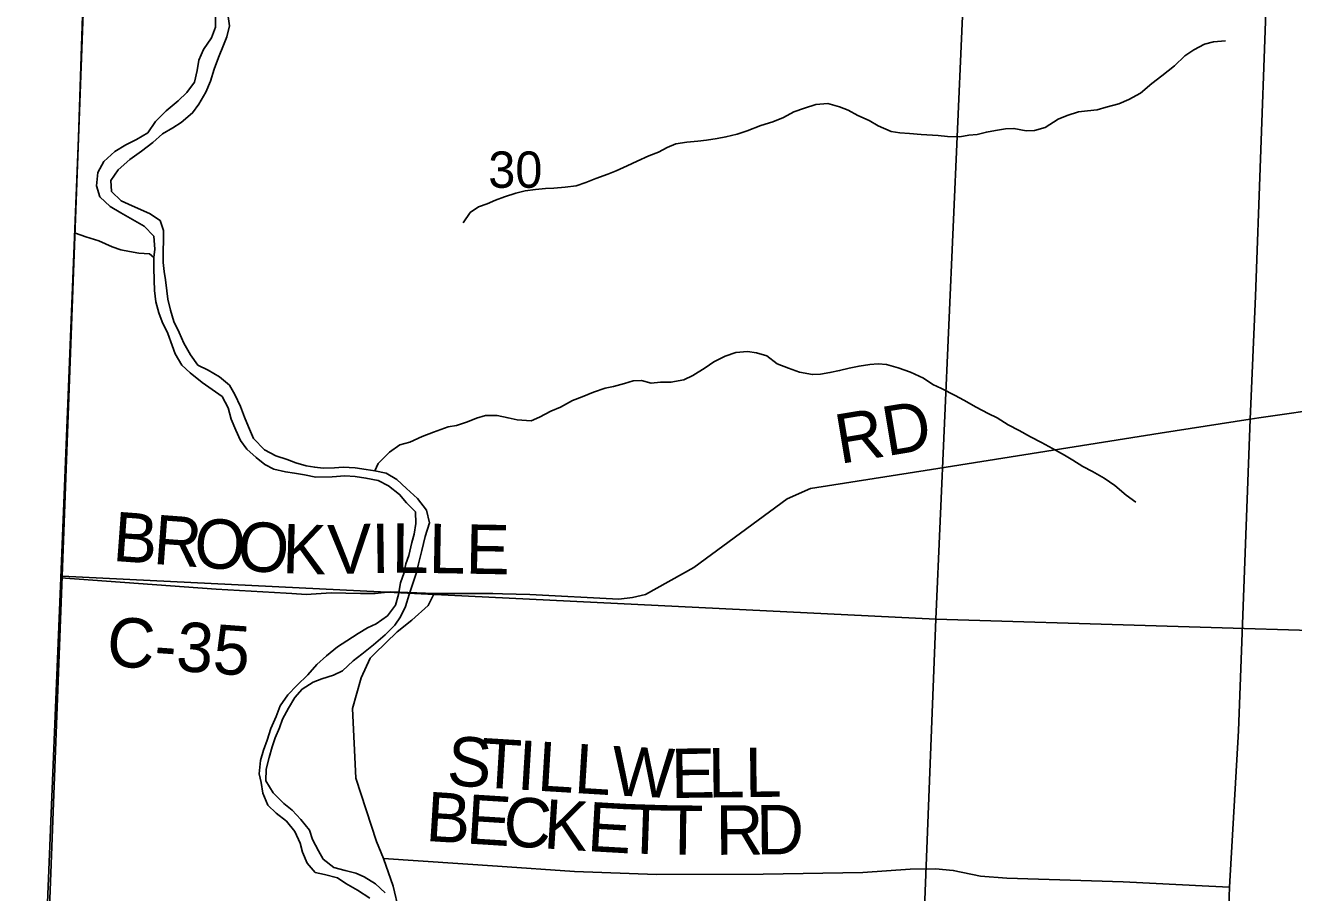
# Model space of a CAD drawing. Extents: x 1310247 to 1552180, y 377264 to 706493.
# Drawn here: x 1314817 to 1322524, y 550580 to 555853 of the extents above; entities that cross this region are included whole.
import ezdxf

# ---------------------------------------------------------------- set-up
doc = ezdxf.new("R2010")
doc.units = 0
for name, color, linetype in [('GM_X_County', 7, 'Continuous'), ('GM_X_County_Road', 7, 'Continuous'), ('GM_X_County_Road_Text', 7, 'Continuous'), ('GM_X_Major_River', 7, 'Continuous'), ('GM_X_Minor_River', 7, 'Continuous'), ('GM_X_Section', 7, 'Continuous'), ('GM_X_Section_Text', 7, 'Continuous'), ('GM_X_Township', 7, 'Continuous'), ('GM_X_Township_Road', 7, 'Continuous'), ('GM_X_Township_Road_Text', 7, 'Continuous'), ('GM_X_Township_ROW', 7, 'Continuous')]:
    doc.layers.add(name, color=color, linetype=linetype)

msp = doc.modelspace()

# ---------------------------------------------------------------- linework, layer by layer
at = {"layer": 'GM_X_County'}
msp.add_lwpolyline([(1314816.5, 547262.4), (1315032.4, 552495), (1315139.1, 555171.6), (1315224.3, 557767), (1315371.5, 562255.7), (1315433.5, 563119.3), (1315528.3, 565580.3), (1315556.7, 566282.7), (1315581.3, 567215.1), (1315719.3, 572433.4), (1315915.6, 578885), (1315931, 579363.1), (1316037.4, 579359.5), (1316426.3, 579346.5), (1316853.2, 579333.4), (1317564.6, 579311.6), (1317879.5, 579302.2), (1321364.4, 579197.9), (1328634.3, 578993.7)], dxfattribs=at)
at = {"layer": 'GM_X_County_Road'}
for points in [[(1322259.9, 553458.3), (1322292.3, 554205.7), (1322414.3, 557547.5)], [(1322312, 553465.9), (1323216.5, 553596.7), (1324862.6, 553815.2), (1325655.7, 553899.2)], [(1317716.5, 552397), (1317882.4, 552392.8), (1318423.3, 552365.4), (1318505.8, 552375), (1318584.5, 552392.8), (1318878.2, 552556.7), (1319446.1, 552973.4), (1319588.4, 553037.4), (1320323.7, 553152.2), (1321712, 553374.2), (1322259.9, 553458.3), (1322312, 553465.9)], [(1321992.4, 546871.5), (1321992.7, 546878.6), (1321995.6, 546951.1), (1322013.3, 547376.5), (1322040.5, 548216.4), (1322096.4, 549601.3), (1322115.9, 550019.4), (1322122.3, 550144.2), (1322125.3, 550387.2), (1322134.3, 550613.9), (1322189.1, 551564.5), (1322259.9, 553458.3)], [(1315032.4, 552495), (1315976.7, 552425.1), (1316402.3, 552400.2), (1316436.5, 552398.2)], [(1316436.5, 552398.2), (1316523.2, 552393.1), (1316675.8, 552402.7), (1316853.8, 552399.8), (1316942.4, 552398.1), (1317035, 552408.2), (1317301.5, 552399.2), (1317440.7, 552399.4), (1317657.3, 552398.5), (1317716.5, 552397)]]:
    msp.add_lwpolyline(points, dxfattribs=at)
at = {"layer": 'GM_X_Major_River'}
for points in [[(1315971.8, 555913.7), (1315972, 555841.6), (1315948.3, 555776.1), (1315898.6, 555705.2), (1315871, 555641.7), (1315861.4, 555577.9), (1315843.6, 555508.2), (1315798, 555445.2), (1315744.8, 555394.4), (1315673.2, 555332.1), (1315607.5, 555267.6), (1315559.8, 555198.6), (1315492.8, 555158.2), (1315428, 555125.7), (1315360.9, 555085.3), (1315293.4, 555024.9), (1315257.7, 554957.6), (1315249.7, 554877.7), (1315268.1, 554811.1), (1315332.6, 554751.5), (1315395.7, 554713.9)], [(1315570, 554709.6), (1315464.7, 554756.2), (1315399.5, 554785.9), (1315340.9, 554843.4), (1315336.5, 554909.6), (1315380.2, 554974.7), (1315451.8, 555037), (1315523, 555087.3), (1315590.3, 555139.8), (1315649.7, 555192.4), (1315712.6, 555228.9), (1315763.4, 555261.8), (1315832.9, 555320.2), (1315870.3, 555373.3), (1315914.1, 555446.4), (1315941.8, 555513.8), (1315963.6, 555585.4), (1315989.4, 555656.9), (1316021.3, 555732.2), (1316040.5, 555783.8), (1316056.2, 555849.5), (1316047.9, 555919.8)], [(1315395.7, 554713.9), (1315537.9, 554632.2), (1315596.5, 554570.6), (1315602.5, 554492.2), (1315597.2, 554442.2), (1315597.6, 554377.9), (1315599.7, 554303.7), (1315602.1, 554241.4), (1315610.3, 554171), (1315626.7, 554104.4), (1315647.3, 554049.8), (1315681.6, 553978.7), (1315707.8, 553905.8), (1315726.5, 553855.2), (1315766.9, 553786), (1315817.8, 553740.7), (1315890.5, 553680.7), (1315951.6, 553639.1), (1316012.6, 553595.5), (1316049, 553528.4), (1316067.3, 553457.7), (1316095.6, 553390.8), (1316124.1, 553329.9), (1316162.9, 553276.8), (1316219.7, 553225.3), (1316270.8, 553183.9), (1316326.2, 553154.5), (1316397.9, 553138.7), (1316451.9, 553131.3), (1316513.8, 553119.8), (1316581.6, 553106.1), (1316681.9, 553107.6), (1316758.2, 553113.8), (1316820.3, 553110.3), (1316886.2, 553100.6), (1316960, 553084.8), (1317023.4, 553053.1), (1317090.2, 553001.3), (1317133, 552950.1), (1317187.7, 552894.6), (1317190, 552824.4), (1317178.3, 552760.5), (1317164.9, 552708.6), (1317146.9, 552630.8), (1317129.5, 552579.1), (1317118.2, 552527.2), (1317096.5, 552463.6), (1317084.7, 552393.6), (1317064.9, 552327.9), (1317017.1, 552262.9), (1316947.7, 552214.4), (1316894.9, 552189.7), (1316839.9, 552154.9), (1316770.6, 552110.4), (1316713.5, 552073.7), (1316645.9, 552019.2), (1316588.4, 551966.5), (1316532.7, 551903.6), (1316466.9, 551839), (1316411.3, 551782.2), (1316365.4, 551715.2), (1316339.7, 551651.6), (1316307.8, 551578.1), (1316285.9, 551506.5), (1316264.3, 551446.8), (1316244.6, 551383.1), (1316236.6, 551303), (1316249.2, 551250.6), (1316259.6, 551184.1), (1316289.8, 551111.2), (1316340.7, 551063.8), (1316403.6, 551014.1), (1316454.2, 550952.7), (1316486.4, 550881.7), (1316501.1, 550827.2), (1316529.4, 550760.3), (1316578.1, 550702.9), (1316633.9, 550691.5), (1316713.6, 550669.5), (1316764.9, 550636.1), (1316834, 550596.3), (1316908.9, 550546.3)], [(1317004, 550580.1), (1316943.3, 550633.8), (1316876.1, 550675.5), (1316824.6, 550698.8), (1316760.9, 550714.5), (1316691.2, 550734.2), (1316626.3, 550784), (1316597.5, 550834.8), (1316561.2, 550903.9), (1316542.6, 550960.5), (1316490.1, 551026), (1316437.4, 551081.5), (1316386.3, 551122.8), (1316321.8, 551186.6), (1316277.6, 551259.9), (1316279.4, 551330.1), (1316297.2, 551401.9), (1316317, 551467.6), (1316334.4, 551521.3), (1316360, 551582.9), (1316379.4, 551634.6), (1316415.2, 551701.9), (1316455, 551767.1), (1316498.4, 551818.2), (1316565.7, 551860.7), (1316618.3, 551879.5), (1316689, 551901.8), (1316743.9, 551928.5), (1316809.6, 551989.1), (1316860.8, 552030), (1316932.4, 552086.4), (1317002.1, 552146.9), (1317061.8, 552205.6), (1317097.2, 552256.9), (1317126.9, 552320.4), (1317148.8, 552392.1), (1317170.6, 552459.7), (1317194.4, 552527.4), (1317205.7, 552579.2), (1317225.9, 552661), (1317246.1, 552744.8), (1317272.3, 552828.4), (1317254.2, 552905), (1317199.9, 552976.6), (1317133.2, 553036.4), (1317074.5, 553092), (1317009.3, 553129.7), (1316939.5, 553145.4), (1316887.6, 553152.8), (1316821.6, 553162.4), (1316747.6, 553166.2), (1316695.3, 553163.5), (1316627.1, 553161.1), (1316575.1, 553166.4), (1316523.2, 553175.7), (1316459.5, 553193.3), (1316407.9, 553212.7), (1316338.3, 553236.4), (1316269, 553272.2), (1316202.7, 553342), (1316172.4, 553413), (1316147.8, 553469.8), (1316123.4, 553536.6), (1316089.1, 553607.6), (1316056.5, 553664.6), (1315995.7, 553716.2), (1315926.5, 553756), (1315865.2, 553787.6), (1315820.6, 553848.9), (1315780.3, 553920.1), (1315751.9, 553985), (1315719.6, 554052), (1315699.3, 554120.7), (1315682.9, 554187.3), (1315676.2, 554239.6), (1315667.9, 554306), (1315659.2, 554356.4), (1315654.6, 554410.7), (1315654.3, 554478.9), (1315656.1, 554549), (1315655.6, 554605.2), (1315635.1, 554665.9), (1315570, 554709.6)]]:
    msp.add_lwpolyline(points, dxfattribs=at)
at = {"layer": 'GM_X_Minor_River'}
for points in [[(1317476.6, 554653), (1317520.2, 554714), (1317571, 554748.8), (1317623.5, 554767.6), (1317674.1, 554790.4), (1317728.6, 554811.1), (1317797.2, 554833.4), (1317853.5, 554846.1), (1317915.8, 554854.6), (1317977.9, 554861), (1318028, 554863.8), (1318096.1, 554868.2), (1318164.4, 554876.5), (1318222.9, 554897.1), (1318283.5, 554921.7), (1318356.2, 554947.9), (1318406.7, 554968.7), (1318473.5, 554999.1), (1318534.2, 555027.7), (1318605, 555060), (1318663.6, 555082.6), (1318716.3, 555109.4), (1318768.9, 555132.1), (1318837.2, 555142.5), (1318903.3, 555148.8), (1318955.5, 555155.6), (1319019.7, 555164), (1319074, 555174.7), (1319142.4, 555191.1), (1319203, 555211.6), (1319285.8, 555243.6), (1319358.4, 555265.9), (1319423, 555292.3), (1319485.9, 555326.9), (1319550.5, 555349.3), (1319621, 555371.6), (1319693.2, 555377.8), (1319764.7, 555358.1), (1319816.2, 555336.8), (1319875.4, 555305.3), (1319944.7, 555273.5), (1319999.9, 555242.1), (1320077.1, 555208.2), (1320130.8, 555198.8), (1320188.8, 555195.4), (1320260.6, 555189.7), (1320364.5, 555183.1), (1320420.4, 555177.7), (1320494.3, 555175.9), (1320550.6, 555184.5), (1320600.7, 555189.3), (1320657.1, 555203.9), (1320711.3, 555212.6), (1320773.6, 555223.1), (1320823.6, 555225.9), (1320899.3, 555212), (1320949.4, 555212.8), (1321013.8, 555231.2), (1321093.1, 555281.4), (1321147.7, 555304), (1321216.2, 555326.4), (1321270.4, 555333.1), (1321330.6, 555339.6), (1321385, 555356.3), (1321461.5, 555376.5), (1321522.2, 555401), (1321593.2, 555441.3), (1321662.7, 555499.7), (1321723.8, 555546.3), (1321799.4, 555606.5), (1321862.9, 555667.1), (1321917.8, 555703.8), (1321982.7, 555738.2), (1322037.1, 555752.9), (1322109.2, 555759.2)], [(1315597.2, 554442.2), (1315571.7, 554462.8), (1315505.7, 554468.5), (1315449.8, 554477.9), (1315395.9, 554487.2), (1315344.2, 554506.5), (1315262.9, 554542.6), (1315183.3, 554566.6), (1315121.8, 554590.2)], [(1316939.5, 553145.4), (1316960.7, 553189.1), (1317028.6, 553257.6), (1317091.9, 553302.2), (1317152.5, 553318.8), (1317227.6, 553353), (1317296.4, 553379.4), (1317385.5, 553411.4), (1317435.8, 553420.2), (1317502.6, 553442.6), (1317557.3, 553465.3), (1317611.8, 553480), (1317684, 553480.3), (1317749.8, 553466.6), (1317805.7, 553455.2), (1317889.7, 553449.1), (1317940.4, 553470), (1318009.5, 553506.4), (1318068.3, 553531), (1318141.5, 553571.3), (1318200.3, 553594), (1318269.2, 553622.4), (1318340, 553646.7), (1318390.4, 553657.5), (1318457, 553675.9), (1318509.5, 553690.7), (1318561.7, 553693.4), (1318619.5, 553678), (1318675.7, 553682.6), (1318739.9, 553683), (1318818.5, 553697.1), (1318873.3, 553723.9), (1318948.7, 553770.2), (1318999.8, 553807), (1319068.8, 553841.4), (1319133.6, 553863.9), (1319205.9, 553870.2), (1319259.9, 553862.8), (1319321.5, 553843.2), (1319384.4, 553795.6), (1319453.9, 553767.8), (1319521.5, 553744), (1319599.3, 553730.1), (1319649.5, 553732.9), (1319705.9, 553741.5), (1319764.4, 553754.1), (1319822.9, 553768.7), (1319883.4, 553781.3), (1319947.8, 553791.7), (1320000, 553794.5), (1320050, 553791.2), (1320119.7, 553771.5), (1320195.2, 553743.5), (1320274.5, 553707.5), (1320331.7, 553669.9), (1320383.1, 553644.6), (1320466.3, 553602.4), (1320519.7, 553575), (1320594.8, 553531.1), (1320668, 553493.2), (1320721.4, 553465.8), (1320788.5, 553424), (1320855.8, 553390.2), (1320925, 553350.4), (1320992.3, 553316.7), (1321057.6, 553280.9), (1321130.7, 553239), (1321182, 553209.7), (1321243.2, 553170), (1321300.6, 553140.5), (1321371.7, 553100.7), (1321436.7, 553054.9), (1321505.4, 552997.1), (1321564.5, 552953.5)]]:
    msp.add_lwpolyline(points, dxfattribs=at)
at = {"layer": 'GM_X_Section'}
for points in [[(1315236.8, 557776), (1320585.8, 557607), (1320349.9, 552243.3), (1315039.8, 552503.3)], [(1320585.8, 557607), (1325904.4, 557426.9), (1325704.6, 552080.5), (1320349.9, 552243.3)], [(1315039.8, 552503.3), (1320349.9, 552243.3), (1320142.5, 546971.1), (1314837.1, 547199.2)], [(1320349.9, 552243.3), (1325704.6, 552080.5), (1325455.2, 546798.8), (1320142.5, 546971.1)]]:
    msp.add_lwpolyline(points, close=True, dxfattribs=at)
at = {"layer": 'GM_X_Township'}
msp.add_lwpolyline([(1314816.5, 547262.4), (1315032.4, 552495), (1315139.1, 555171.6), (1315224.3, 557767), (1315371.5, 562255.7), (1315433.5, 563119.3), (1315528.3, 565580.3), (1315556.7, 566282.7), (1315581.3, 567215.1), (1315719.3, 572433.4), (1315915.6, 578885), (1315931, 579363.1), (1316037.4, 579359.5), (1316426.3, 579346.5), (1316853.2, 579333.4), (1317564.6, 579311.6), (1317879.5, 579302.2), (1321364.4, 579197.9), (1328634.3, 578993.7)], dxfattribs=at)
at = {"layer": 'GM_X_Township_Road'}
for points in [[(1316939, 552031.6), (1317076.3, 552165.7), (1317165, 552237.2), (1317265.2, 552326), (1317301.5, 552399.2)], [(1317086.7, 550473.7), (1317052.3, 550619), (1316992.1, 550787.1), (1316951, 550890.3), (1316824.2, 551276.8), (1316805.2, 551699.4), (1316856.4, 551885.5), (1316912.2, 552005.4), (1316939, 552031.6)], [(1316992.1, 550787.1), (1317686.4, 550741.3), (1318154, 550709.3), (1318652.1, 550690.8), (1319300, 550693.3), (1319906.4, 550702.3), (1320193.1, 550722.3), (1320347, 550725.3), (1320455.7, 550715.3), (1320620.2, 550681.1), (1320781, 550667.8), (1321487, 550645.4), (1322008.7, 550619.2), (1322134.3, 550613.9)]]:
    msp.add_lwpolyline(points, dxfattribs=at)
at = {"layer": 'GM_X_Township_ROW'}
msp.add_lwpolyline([(1315032.4, 552495), (1315139.1, 555171.7), (1315224.3, 557767), (1315371.5, 562255.7), (1315374.8, 562300.9)], dxfattribs=at)

# ---------------------------------------------------------------- texts
at = {"layer": 'GM_X_County_Road_Text'}
for s, rotation, p in [('RD', 9.46094, (1319766.3, 553186)), ('B', 355.76532, (1315342, 552597.7)), ('R', 355.76143, (1315587.7, 552579.5)), ('O', 355.76687, (1315833.5, 552561.3)), ('O', 355.92804, (1316097.7, 552541.7)), ('K', 358.42269, (1316375.2, 552522.3)), ('V', 1.82294, (1316658.6, 552515.1)), ('I', 0.7572, (1316921, 552523.4)), ('L', 359.60572, (1317042.6, 552525)), ('L', 358.99712, (1317266.1, 552523.5)), ('E', 358.97997, (1317490.5, 552519.6)), ('C-35', 355.89095, (1315304.4, 551960.1))]:
    msp.add_text(s, height=300, rotation=rotation, dxfattribs=at).set_placement(p)
at = {"layer": 'GM_X_Section_Text'}
msp.add_text('30', height=221, rotation=0.00001, dxfattribs=at).set_placement((1317629.7, 554865.1))
at = {"layer": 'GM_X_Township_Road_Text'}
for s, rotation, p in [('S', 356.49602, (1317373.7, 551234)), ('T', 356.49985, (1317575.7, 551221.7)), ('I', 356.49296, (1317799.7, 551208)), ('L', 356.4975, (1317922.7, 551200.4)), ('L', 356.50013, (1318146.7, 551186.7)), ('W', 357.17906, (1318374.6, 551172.8)), ('E', 0.75975, (1318742.2, 551155.3)), ('L', 0.66429, (1318966.5, 551158.3)), ('L', 0.66647, (1319190.8, 551160.9)), ('B', 356.39518, (1317244.9, 550895.1)), ('E', 356.39342, (1317490.8, 550879.6)), ('C', 356.39591, (1317714.8, 550865.4)), ('K', 356.40715, (1317960.8, 550849.9)), ('E', 356.76203, (1318226.3, 550833.3)), ('T', 358.04185, (1318457.6, 550820.3)), ('T', 359.23812, (1318688.7, 550812.5)), ('R', 0.5304, (1319012.9, 550809.8)), ('D', 0.58526, (1319259.6, 550812))]:
    msp.add_text(s, height=300, rotation=rotation, dxfattribs=at).set_placement(p)

doc.saveas('drawing.dxf')
